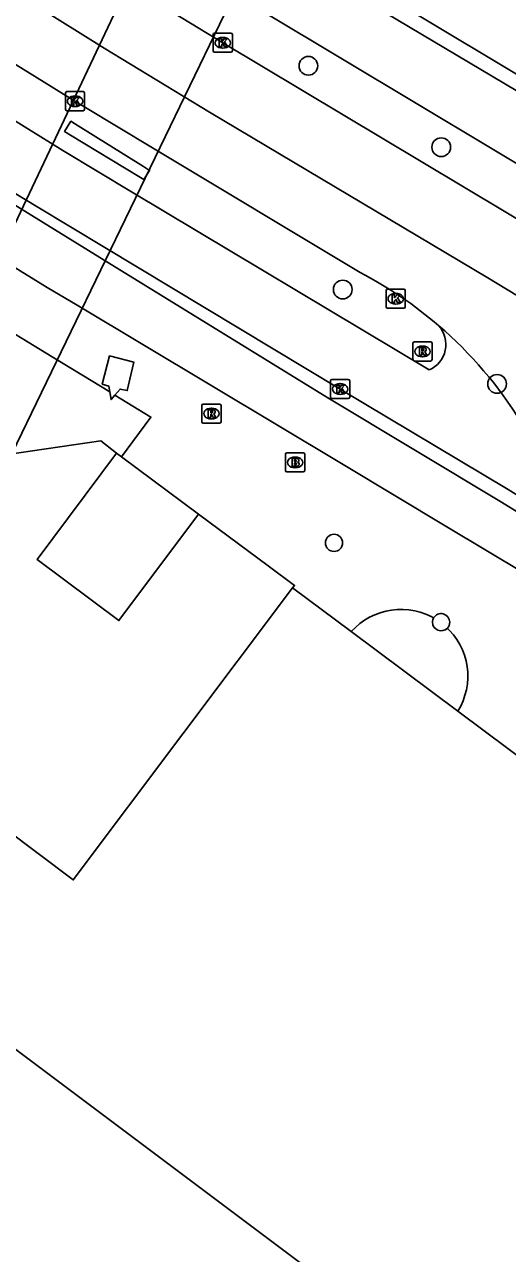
# Model space of a CAD drawing. Extents: x 159718 to 160783, y 383290 to 384030.
# Drawn here: x 160558 to 160583.3, y 383685.2 to 383749.4 of the extents above; entities that cross this region are included whole.
import ezdxf

# ---------------------------------------------------------------- set-up
doc = ezdxf.new("R2010")
doc.units = 0
for name, color, linetype in [('IMGEO_Boom', 7, 'Continuous'), ('IMGEO_Brandkraan', 7, 'Continuous'), ('IMGEO_Dek', 7, 'Continuous'), ('IMGEO_Fietspad_gesloten', 7, 'Continuous'), ('IMGEO_Kolk', 7, 'Continuous'), ('IMGEO_Pand', 7, 'Continuous'), ('IMGEO_Pand_overbouw', 7, 'Continuous'), ('IMGEO_Rijbaan_lokaal_gesloten', 7, 'Continuous'), ('IMGEO_Rijbaan_lokaal_open', 7, 'Continuous'), ('IMGEO_Rioolput', 7, 'Continuous'), ('IMGEO_Voetpad_gesloten', 7, 'Continuous'), ('IMGEO_Voetpad_open', 7, 'Continuous')]:
    doc.layers.add(name, color=color, linetype=linetype)

msp = doc.modelspace()

# ---------------------------------------------------------------- linework, layer by layer
at = {"layer": 'IMGEO_Boom'}
for centre in [(160572.859, 383747.24), (160579.802, 383742.988), (160574.656, 383735.549), (160582.718, 383730.618)]:
    msp.add_circle(centre, 0.489, dxfattribs=at)
at = {"layer": 'IMGEO_Brandkraan'}
for p, q in [((160571.666, 383726.092), (160571.666, 383726.944)), ((160571.741, 383727.018), (160572.593, 383727.018)), ((160572.154, 383726.798), (160572.179, 383726.798)), ((160572.667, 383726.944), (160572.667, 383726.092)), ((160572.593, 383726.018), (160571.741, 383726.018)), ((160572.177, 383726.238), (160572.152, 383726.238))]:
    msp.add_line(p, q, dxfattribs=at)
for points in [[(160571.666, 383726.092), (160571.666, 383726.944)], [(160571.741, 383727.018), (160572.593, 383727.018)], [(160572.014, 383726.718), (160572.014, 383726.318), (160572.227, 383726.318)], [(160572.245, 383726.718), (160572.014, 383726.718)], [(160572.193, 383726.637), (160572.139, 383726.637), (160572.139, 383726.561)], [(160572.139, 383726.561), (160572.192, 383726.561)], [(160572.201, 383726.485), (160572.139, 383726.485), (160572.139, 383726.404)], [(160572.667, 383726.944), (160572.667, 383726.092)], [(160572.593, 383726.018), (160571.741, 383726.018)], [(160572.139, 383726.404), (160572.201, 383726.404)]]:
    msp.add_lwpolyline(points, dxfattribs=at)
for centre, radius, start, end in [((160571.743, 383726.942), 0.0765, 91.55205, 178.44795), ((160571.743, 383726.942), 0.0765, 91.55205, 178.44795), ((160572.194, 383726.599), 0.0379, 267.82845, 90.93552), ((160572.202, 383726.444), 0.0404, 269.87594, 90.50774), ((160572.249, 383726.573), 0.145, 59.4692, 91.53667), ((160572.274, 383726.62), 0.0922, 285.51372, 58.15012), ((160572.279, 383726.428), 0.105, 301.31148, 78.98903), ((160572.591, 383726.942), 0.0765, 1.55205, 88.44795), ((160572.591, 383726.942), 0.0765, 1.55205, 88.44795), ((160571.743, 383726.094), 0.0765, 181.55205, 268.44795), ((160571.743, 383726.094), 0.0765, 181.55205, 268.44795), ((160572.233, 383726.569), 0.251, 268.66757, 293.53466), ((160572.591, 383726.094), 0.0765, 271.55205, 358.44795), ((160572.591, 383726.094), 0.0765, 271.55205, 358.44795)]:
    msp.add_arc(centre, radius, start, end, dxfattribs=at)
for centre, major_axis, ratio, start_param, end_param in [((160572.153, 383726.518), (-0.387, 0.002), 0.722429, 4.712389, 7.853982), ((160572.178, 383726.518), (-0.39, 0.002), 0.717154, 1.570796, 4.712389)]:
    msp.add_ellipse(centre, major_axis=major_axis, ratio=ratio, start_param=start_param, end_param=end_param, dxfattribs=at)
at = {"layer": 'IMGEO_Dek'}
msp.add_lwpolyline([(160551.429, 383726.105), (160557.364, 383726.966), (160569.764, 383752.621), (160575.813, 383765.136), (160570.991, 383767.454), (160570.183, 383765.746), (160569.173, 383763.611), (160565.274, 383755.37)], close=True, dxfattribs=at)
at = {"layer": 'IMGEO_Fietspad_gesloten'}
for points in [[(160566.816, 383756.979), (160570.406, 383754.794), (160574.703, 383752.207), (160578.389, 383750), (160589.694, 383743.232)], [(160545.488, 383747.383), (160547.305, 383746.295), (160555.662, 383741.113), (160558.414, 383739.417), (160561.972, 383737.224), (160573.883, 383729.883), (160582.953, 383724.443), (160591.637, 383719.073)], [(160584.258, 383720.662), (160580.096, 383723.16), (160574.681, 383726.402), (160560.774, 383734.728), (160559.214, 383735.662), (160557.209, 383736.897), (160545.57, 383744.064), (160541.795, 383746.477)]]:
    msp.add_lwpolyline(points, dxfattribs=at)
at = {"layer": 'IMGEO_Kolk'}
for p, q in [((160567.961, 383748.944), (160568.813, 383748.944)), ((160567.886, 383748.018), (160567.886, 383748.87)), ((160568.374, 383748.724), (160568.399, 383748.724)), ((160568.887, 383748.87), (160568.887, 383748.018)), ((160568.813, 383747.944), (160567.961, 383747.944)), ((160568.397, 383748.164), (160568.372, 383748.164)), ((160560.169, 383744.965), (160560.169, 383745.817)), ((160560.244, 383745.891), (160561.096, 383745.891)), ((160560.657, 383745.671), (160560.682, 383745.671)), ((160561.17, 383745.817), (160561.17, 383744.965)), ((160560.68, 383745.111), (160560.655, 383745.111)), ((160561.096, 383744.891), (160560.244, 383744.891)), ((160576.923, 383734.645), (160576.923, 383735.497)), ((160576.998, 383735.571), (160577.85, 383735.571)), ((160577.924, 383735.497), (160577.924, 383734.645)), ((160577.434, 383734.791), (160577.409, 383734.791)), ((160577.411, 383735.351), (160577.436, 383735.351)), ((160577.85, 383734.571), (160576.998, 383734.571)), ((160574.017, 383729.926), (160574.017, 383730.778)), ((160574.092, 383730.852), (160574.944, 383730.852)), ((160574.505, 383730.632), (160574.53, 383730.632)), ((160575.018, 383730.778), (160575.018, 383729.926)), ((160574.944, 383729.852), (160574.092, 383729.852)), ((160574.528, 383730.072), (160574.503, 383730.072))]:
    msp.add_line(p, q, dxfattribs=at)
for points in [[(160567.961, 383748.944), (160568.813, 383748.944)], [(160567.886, 383748.018), (160567.886, 383748.87)], [(160568.207, 383748.644), (160568.33, 383748.644), (160568.33, 383748.493), (160568.46, 383748.644), (160568.624, 383748.644), (160568.478, 383748.493), (160568.631, 383748.244), (160568.479, 383748.244), (160568.394, 383748.408), (160568.33, 383748.341), (160568.33, 383748.244), (160568.207, 383748.244), (160568.207, 383748.644)], [(160568.887, 383748.87), (160568.887, 383748.018)], [(160568.813, 383747.944), (160567.961, 383747.944)], [(160560.169, 383744.965), (160560.169, 383745.817)], [(160560.244, 383745.891), (160561.096, 383745.891)], [(160561.17, 383745.817), (160561.17, 383744.965)], [(160560.49, 383745.591), (160560.613, 383745.591), (160560.613, 383745.44), (160560.743, 383745.591), (160560.907, 383745.591), (160560.761, 383745.44), (160560.914, 383745.191), (160560.762, 383745.191), (160560.677, 383745.355), (160560.613, 383745.288), (160560.613, 383745.191), (160560.49, 383745.191), (160560.49, 383745.591)], [(160561.096, 383744.891), (160560.244, 383744.891)], [(160576.923, 383734.645), (160576.923, 383735.497)], [(160576.998, 383735.571), (160577.85, 383735.571)], [(160577.924, 383735.497), (160577.924, 383734.645)], [(160577.244, 383735.271), (160577.367, 383735.271), (160577.367, 383735.12), (160577.497, 383735.271), (160577.661, 383735.271), (160577.515, 383735.12), (160577.668, 383734.871), (160577.516, 383734.871), (160577.431, 383735.035), (160577.367, 383734.968), (160577.367, 383734.871), (160577.244, 383734.871), (160577.244, 383735.271)], [(160577.85, 383734.571), (160576.998, 383734.571)], [(160574.017, 383729.926), (160574.017, 383730.778)], [(160574.092, 383730.852), (160574.944, 383730.852)], [(160574.338, 383730.552), (160574.461, 383730.552), (160574.461, 383730.401), (160574.591, 383730.552), (160574.755, 383730.552), (160574.609, 383730.401), (160574.762, 383730.152), (160574.61, 383730.152), (160574.525, 383730.316), (160574.461, 383730.249), (160574.461, 383730.152), (160574.338, 383730.152), (160574.338, 383730.552)], [(160575.018, 383730.778), (160575.018, 383729.926)], [(160574.944, 383729.852), (160574.092, 383729.852)]]:
    msp.add_lwpolyline(points, dxfattribs=at)
for centre, start, end in [((160567.963, 383748.868), 91.55205, 178.44795), ((160567.963, 383748.868), 91.55205, 178.44795), ((160568.811, 383748.868), 1.55205, 88.44795), ((160568.811, 383748.868), 1.55205, 88.44795), ((160567.963, 383748.02), 181.55205, 268.44795), ((160567.963, 383748.02), 181.55205, 268.44795), ((160568.811, 383748.02), 271.55205, 358.44795), ((160568.811, 383748.02), 271.55205, 358.44795), ((160560.246, 383745.815), 91.55205, 178.44795), ((160560.246, 383745.815), 91.55205, 178.44795), ((160561.094, 383745.815), 1.55205, 88.44795), ((160561.094, 383745.815), 1.55205, 88.44795), ((160560.246, 383744.967), 181.55205, 268.44795), ((160560.246, 383744.967), 181.55205, 268.44795), ((160561.094, 383744.967), 271.55205, 358.44795), ((160561.094, 383744.967), 271.55205, 358.44795), ((160577, 383735.495), 91.55205, 178.44795), ((160577, 383735.495), 91.55205, 178.44795), ((160577.848, 383735.495), 1.55205, 88.44795), ((160577.848, 383735.495), 1.55205, 88.44795), ((160577, 383734.647), 181.55205, 268.44795), ((160577, 383734.647), 181.55205, 268.44795), ((160577.848, 383734.647), 271.55205, 358.44795), ((160577.848, 383734.647), 271.55205, 358.44795), ((160574.094, 383730.776), 91.55205, 178.44795), ((160574.094, 383730.776), 91.55205, 178.44795), ((160574.942, 383730.776), 1.55205, 88.44795), ((160574.942, 383730.776), 1.55205, 88.44795), ((160574.094, 383729.928), 181.55205, 268.44795), ((160574.094, 383729.928), 181.55205, 268.44795), ((160574.942, 383729.928), 271.55205, 358.44795), ((160574.942, 383729.928), 271.55205, 358.44795)]:
    msp.add_arc(centre, 0.0765, start, end, dxfattribs=at)
for centre, major_axis, ratio, start_param, end_param in [((160568.373, 383748.444), (-0.387, 0.002), 0.722429, 4.712389, 7.853982), ((160568.398, 383748.444), (-0.39, 0.002), 0.717154, 1.570796, 4.712389), ((160560.656, 383745.391), (-0.387, 0.002), 0.722429, 4.712389, 7.853982), ((160560.681, 383745.391), (-0.39, 0.002), 0.717154, 1.570796, 4.712389), ((160577.41, 383735.071), (-0.387, 0.002), 0.722429, 4.712389, 7.853982), ((160577.435, 383735.071), (-0.39, 0.002), 0.717154, 1.570796, 4.712389), ((160574.504, 383730.352), (-0.387, 0.002), 0.722429, 4.712389, 7.853982), ((160574.529, 383730.352), (-0.39, 0.002), 0.717154, 1.570796, 4.712389)]:
    msp.add_ellipse(centre, major_axis=major_axis, ratio=ratio, start_param=start_param, end_param=end_param, dxfattribs=at)
at = {"layer": 'IMGEO_Pand'}
for points in [[(160560.696, 383744.188), (160560.45, 383744.342), (160560.12, 383743.809), (160560.426, 383743.623), (160564.003, 383741.454), (160564.269, 383741.292), (160564.568, 383741.773), (160564.251, 383741.971), (160560.696, 383744.188)], [(160562.484, 383730.197), (160562.432, 383730.509), (160562.092, 383730.601), (160562.475, 383732.078), (160563.748, 383731.752), (160563.394, 383730.271), (160563.021, 383730.351), (160562.75, 383730.035)], [(160562.75, 383730.035), (160562.55, 383729.803), (160562.484, 383730.197)], [(160567.112, 383723.822), (160562.961, 383718.256), (160558.682, 383721.446), (160562.84, 383727.005)], [(160562.84, 383727.005), (160563.1, 383726.811)], [(160563.1, 383726.811), (160567.112, 383723.822)], [(160548.822, 383705.759), (160556.979, 383707.407), (160560.579, 383704.703), (160572.035, 383719.97)], [(160572.035, 383719.97), (160575.103, 383717.678), (160580.67, 383713.52), (160603.15, 383696.727), (160608.705, 383692.577), (160611.574, 383690.434), (160612.911, 383692.199), (160618.335, 383688.148), (160624.198, 383683.743), (160629.612, 383679.677), (160628.319, 383677.876), (160631.16, 383675.754), (160636.726, 383671.598), (160659.206, 383654.812), (160664.766, 383650.661), (160667.828, 383648.374), (160661.02, 383639.245), (160656.419, 383633.076), (160660.025, 383630.391), (160661.171, 383622.218)], [(160661.171, 383622.218), (160656.222, 383621.511), (160652.215, 383620.938), (160651.586, 383625.345), (160554.917, 383697.834), (160550.061, 383697.14), (160549.533, 383700.81), (160548.822, 383705.759)]]:
    msp.add_lwpolyline(points, dxfattribs=at)
for centre, radius, start, end in [((160574.2, 383722.314), 0.45, 0, 180), ((160574.2, 383722.314), 0.45, 180, 0), ((160579.772, 383718.177), 0.427, 149.50571, 180.98199), ((160579.795, 383718.17), 0.45, 179.99198, 316.76162), ((160579.794, 383718.169), 0.45, 0.11052, 150.02665), ((160579.791, 383718.171), 0.453, 316.93578, 359.8468)]:
    msp.add_arc(centre, radius, start, end, dxfattribs=at)
at = {"layer": 'IMGEO_Pand_overbouw'}
for points in [[(160556.979, 383707.407), (160560.579, 383704.703), (160572.035, 383719.97), (160572.14, 383720.094), (160570.759, 383721.118), (160567.112, 383723.822), (160562.961, 383718.256), (160558.682, 383721.446), (160562.84, 383727.005), (160562.012, 383727.64), (160557.024, 383726.917)], [(160579.403, 383718.392), (160579.272, 383718.465), (160578.995, 383718.59), (160578.708, 383718.69), (160578.413, 383718.765), (160578.113, 383718.814), (160577.81, 383718.837), (160577.506, 383718.833), (160577.204, 383718.803), (160576.905, 383718.747), (160576.613, 383718.664), (160576.328, 383718.557), (160576.054, 383718.425), (160575.793, 383718.27), (160575.546, 383718.093), (160575.315, 383717.895), (160575.103, 383717.678), (160580.67, 383713.52), (160580.818, 383713.785), (160580.942, 383714.063), (160581.042, 383714.35), (160581.117, 383714.644), (160581.165, 383714.944), (160581.187, 383715.248), (160581.183, 383715.551), (160581.152, 383715.854), (160581.095, 383716.152), (160581.013, 383716.445), (160580.905, 383716.729), (160580.773, 383717.003), (160580.617, 383717.264), (160580.44, 383717.51), (160580.241, 383717.741), (160580.119, 383717.859)]]:
    msp.add_lwpolyline(points, dxfattribs=at)
for centre, radius, start, end in [((160579.777, 383718.176), 0.432, 149.9459, 180.77033), ((160579.795, 383718.17), 0.45, 180.01982, 316.19879)]:
    msp.add_arc(centre, radius, start, end, dxfattribs=at)
at = {"layer": 'IMGEO_Rijbaan_lokaal_gesloten'}
for points in [[(160584.281, 383734.923), (160582.238, 383736.156), (160567.697, 383744.816), (160562.187, 383748.155), (160548.028, 383757.012), (160542.996, 383760.237)], [(160589.333, 383742.597), (160576.894, 383750), (160572.578, 383752.569), (160570.074, 383754.103), (160566.49, 383756.298), (160563.851, 383757.914), (160560.562, 383759.968)], [(160560.438, 383756.186), (160559.662, 383753.795), (160564.003, 383751.099), (160565.808, 383750), (160567.588, 383748.923), (160568.382, 383748.443), (160585.127, 383738.422)], [(160560.438, 383756.186), (160561.383, 383755.658), (160565.091, 383753.374), (160568.669, 383751.175), (160569.681, 383750.553), (160570.605, 383750), (160586.41, 383740.541)], [(160543.454, 383753.183), (160548.482, 383750), (160550.374, 383748.802), (160560.038, 383742.813), (160563.622, 383740.66), (160579.169, 383731.346)], [(160555.454, 383748.585), (160556.341, 383748.059), (160560.666, 383745.392), (160561.137, 383745.109), (160564.721, 383742.951), (160575.559, 383736.438)], [(160594.074, 383718.395), (160592.017, 383719.69), (160583.302, 383725.099), (160574.514, 383730.353), (160562.223, 383737.746), (160558.644, 383739.899), (160555.925, 383741.537), (160547.568, 383746.719), (160545.794, 383747.84)]]:
    msp.add_lwpolyline(points, dxfattribs=at)
for centre, radius, start, end in [((160565.631, 383717.304), 21.556, 49.36329, 62.57743), ((160578.582, 383732.685), 1.462, 293.65946, 41.92811), ((160565.655, 383717.344), 21.51, 31.63128, 49.34234)]:
    msp.add_arc(centre, radius, start, end, dxfattribs=at)
at = {"layer": 'IMGEO_Rijbaan_lokaal_open'}
for points in [[(160562.484, 383730.197), (160559.478, 383732.029), (160555.918, 383734.198), (160553.127, 383735.898), (160545.974, 383740.32), (160539.616, 383744.289), (160540.488, 383745.267), (160541.795, 383746.477)], [(160563.1, 383726.811), (160564.635, 383728.887), (160562.75, 383730.035)], [(160529.268, 383722.157), (160529.891, 383722.981), (160552.091, 383726.201), (160557.024, 383726.917), (160562.012, 383727.64), (160562.84, 383727.005)]]:
    msp.add_lwpolyline(points, dxfattribs=at)
at = {"layer": 'IMGEO_Rioolput'}
for p, q in [((160578.321, 383731.89), (160578.321, 383732.742)), ((160578.396, 383732.816), (160579.248, 383732.816)), ((160578.809, 383732.596), (160578.834, 383732.596)), ((160579.322, 383732.742), (160579.322, 383731.89)), ((160579.248, 383731.816), (160578.396, 383731.816)), ((160578.832, 383732.036), (160578.807, 383732.036)), ((160567.296, 383728.642), (160567.296, 383729.494)), ((160567.371, 383729.568), (160568.223, 383729.568)), ((160567.784, 383729.348), (160567.809, 383729.348)), ((160568.297, 383729.494), (160568.297, 383728.642)), ((160568.223, 383728.568), (160567.371, 383728.568)), ((160567.807, 383728.788), (160567.782, 383728.788))]:
    msp.add_line(p, q, dxfattribs=at)
for points in [[(160578.321, 383731.89), (160578.321, 383732.742)], [(160578.396, 383732.816), (160579.248, 383732.816)], [(160578.91, 383732.514), (160578.658, 383732.516), (160578.658, 383732.116)], [(160578.658, 383732.116), (160578.782, 383732.116), (160578.782, 383732.278), (160578.793, 383732.278)], [(160578.836, 383732.435), (160578.782, 383732.435), (160578.782, 383732.354)], [(160578.782, 383732.354), (160578.834, 383732.354)], [(160578.84, 383732.249), (160578.911, 383732.116), (160579.051, 383732.116), (160578.986, 383732.242)], [(160579.322, 383732.742), (160579.322, 383731.89)], [(160579.248, 383731.816), (160578.396, 383731.816)], [(160567.296, 383728.642), (160567.296, 383729.494)], [(160567.371, 383729.568), (160568.223, 383729.568)], [(160567.885, 383729.266), (160567.633, 383729.268), (160567.633, 383728.868)], [(160567.633, 383728.868), (160567.757, 383728.868), (160567.757, 383729.03), (160567.768, 383729.03)], [(160567.811, 383729.187), (160567.757, 383729.187), (160567.757, 383729.106)], [(160567.757, 383729.106), (160567.809, 383729.106)], [(160567.815, 383729.001), (160567.886, 383728.868), (160568.026, 383728.868), (160567.961, 383728.994)], [(160568.297, 383729.494), (160568.297, 383728.642)], [(160568.223, 383728.568), (160567.371, 383728.568)]]:
    msp.add_lwpolyline(points, dxfattribs=at)
for centre, radius, start, end in [((160578.398, 383732.74), 0.0765, 91.55205, 178.44795), ((160578.398, 383732.74), 0.0765, 91.55205, 178.44795), ((160578.792, 383732.225), 0.0533, 26.02933, 88.69889), ((160578.818, 383732.543), 0.19, 274.7715, 282.96867), ((160578.842, 383732.339), 0.0964, 77.00612, 93.18647), ((160578.856, 383732.396), 0.0378, 276.66336, 79.67722), ((160578.909, 383732.404), 0.109, 350.36119, 89.41601), ((160578.907, 383732.404), 0.112, 277.58423, 350.98172), ((160578.891, 383732.189), 0.108, 29.51342, 73.79051), ((160579.246, 383732.74), 0.0765, 1.55205, 88.44795), ((160579.246, 383732.74), 0.0765, 1.55205, 88.44795), ((160578.398, 383731.892), 0.0765, 181.55205, 268.44795), ((160578.398, 383731.892), 0.0765, 181.55205, 268.44795), ((160579.246, 383731.892), 0.0765, 271.55205, 358.44795), ((160579.246, 383731.892), 0.0765, 271.55205, 358.44795), ((160567.373, 383729.492), 0.0765, 91.55205, 178.44795), ((160567.373, 383729.492), 0.0765, 91.55205, 178.44795), ((160567.767, 383728.977), 0.0533, 26.02933, 88.69889), ((160567.793, 383729.295), 0.19, 274.7715, 282.96867), ((160567.817, 383729.091), 0.0964, 77.00612, 93.18647), ((160567.831, 383729.148), 0.0378, 276.66336, 79.67722), ((160567.884, 383729.156), 0.109, 350.36119, 89.41601), ((160567.882, 383729.156), 0.112, 277.58423, 350.98172), ((160567.866, 383728.941), 0.108, 29.51342, 73.79051), ((160568.221, 383729.492), 0.0765, 1.55205, 88.44795), ((160568.221, 383729.492), 0.0765, 1.55205, 88.44795), ((160567.373, 383728.644), 0.0765, 181.55205, 268.44795), ((160567.373, 383728.644), 0.0765, 181.55205, 268.44795), ((160568.221, 383728.644), 0.0765, 271.55205, 358.44795), ((160568.221, 383728.644), 0.0765, 271.55205, 358.44795)]:
    msp.add_arc(centre, radius, start, end, dxfattribs=at)
for centre, major_axis, ratio, start_param, end_param in [((160578.808, 383732.316), (-0.387, 0.002), 0.722429, 4.712389, 7.853982), ((160578.833, 383732.316), (-0.39, 0.002), 0.717154, 1.570796, 4.712389), ((160567.783, 383729.068), (-0.387, 0.002), 0.722429, 4.712389, 7.853982), ((160567.808, 383729.068), (-0.39, 0.002), 0.717154, 1.570796, 4.712389)]:
    msp.add_ellipse(centre, major_axis=major_axis, ratio=ratio, start_param=start_param, end_param=end_param, dxfattribs=at)
at = {"layer": 'IMGEO_Voetpad_gesloten'}
msp.add_lwpolyline([(160569.173, 383763.611), (160565.274, 383755.37), (160551.429, 383726.105), (160557.364, 383726.966), (160569.764, 383752.621), (160575.813, 383765.136), (160570.991, 383767.454), (160570.183, 383765.746)], dxfattribs=at)
at = {"layer": 'IMGEO_Voetpad_open'}
msp.add_lwpolyline([(160567.112, 383723.822), (160570.759, 383721.118), (160572.14, 383720.094), (160572.035, 383719.97)], dxfattribs=at)

doc.saveas('drawing.dxf')
